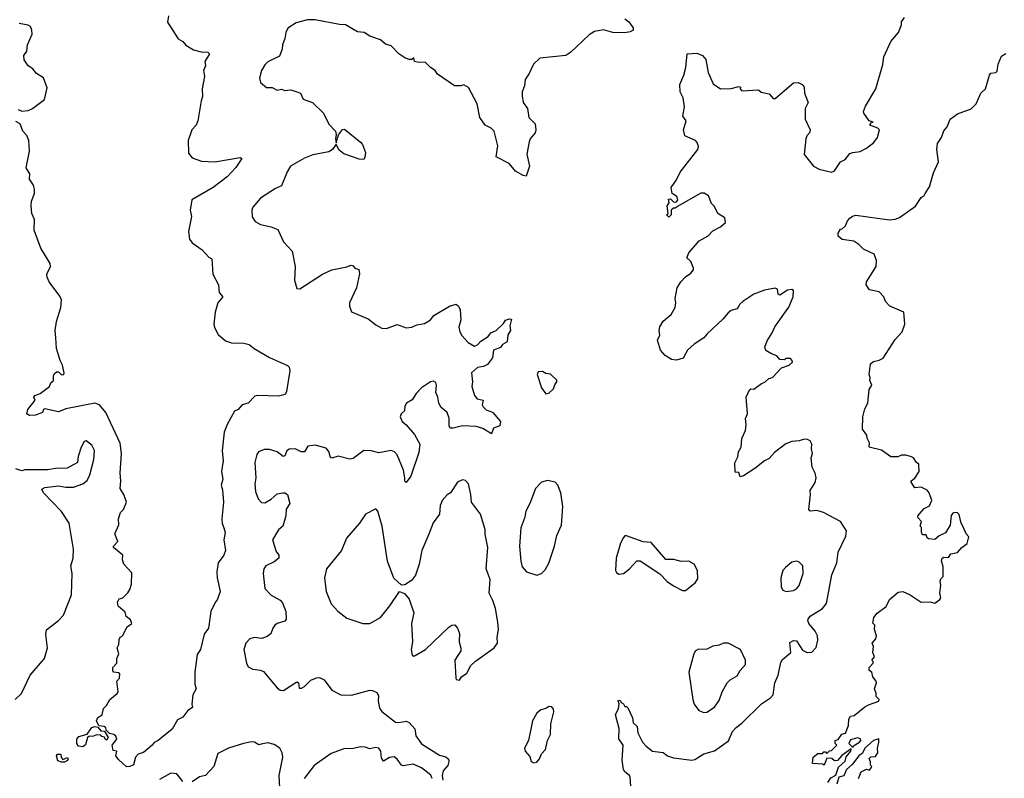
# Model space of a CAD drawing. Extents: x 1603745 to 1745082, y 385868 to 533966.
# Tile 416 of 646: x 1680010 to 1686493, y 471276 to 476270. Entities that reach past the tile are written whole.
import ezdxf

# ---------------------------------------------------------------- set-up
doc = ezdxf.new("R2010")
doc.units = 0

msp = doc.modelspace()

# ---------------------------------------------------------------- linework, layer by layer
at = {"layer": '0CON20XD'}
for points in [[(1679999.3, 475679.3), (1680025, 475667.5), (1680065, 475671.1), (1680095, 475685.6), (1680174.6, 475745.4), (1680192.1, 475822.1), (1680166.8, 475886.8), (1680120.6, 475915), (1680097.2, 475947.2), (1680066.7, 475966.7), (1680038.6, 476005), (1680038, 476035), (1680056.5, 476063.5), (1680061.1, 476105), (1680091.8, 476175), (1680091.1, 476201.1), (1680081.2, 476225), (1680065, 476234.2), (1680006.1, 476243.9)], [(1680990, 476295), (1680984.1, 476254.1), (1681054.1, 476144.1), (1681083.3, 476125), (1681105, 476101.2), (1681155, 476071.2), (1681205, 476058), (1681250, 476055), (1681260, 476045), (1681230, 475995), (1681233.8, 475965), (1681221.2, 475935), (1681228, 475895), (1681212, 475815), (1681214.2, 475765), (1681204, 475735), (1681184.2, 475605), (1681173.1, 475575), (1681143.1, 475545), (1681119.2, 475475), (1681122, 475392), (1681145, 475361.2), (1681208.3, 475338.3), (1681295, 475334.4), (1681462.5, 475362.5), (1681472.5, 475355), (1681434.3, 475295.7), (1681376.2, 475235), (1681285, 475166), (1681143.8, 475085), (1681133, 475017), (1681140.6, 474975), (1681122.5, 474875), (1681129.2, 474825), (1681145, 474802), (1681211.2, 474755), (1681255, 474706.7), (1681276.2, 474695), (1681280.8, 474595), (1681318.8, 474525), (1681324, 474475), (1681346.7, 474445), (1681314, 474405), (1681297.1, 474345), (1681288, 474265), (1681292.7, 474242.7), (1681317.7, 474197.7), (1681365.8, 474155.8), (1681405, 474142.9), (1681485, 474140.6), (1681521.7, 474131.7), (1681555, 474104.4), (1681655, 474045.8), (1681774.1, 473994.1), (1681785, 473982.5), (1681788.5, 473958.5), (1681767.6, 473822.4), (1681757.4, 473802.6), (1681715, 473792.5), (1681575, 473796), (1681558.8, 473791.2), (1681514.1, 473745.9), (1681475.8, 473734.2), (1681448.8, 473705), (1681425, 473692), (1681375.8, 473605), (1681357.1, 473555), (1681342.9, 473435), (1681349.4, 473365), (1681339.2, 473295), (1681348, 473245), (1681337.1, 473205), (1681345.5, 473175), (1681351.2, 473095), (1681341.8, 472985), (1681343.5, 472953.5), (1681355.3, 472925.3)], [(1683365, 475914.4), (1683339.2, 475875), (1683333.8, 475835), (1683317.9, 475795), (1683317.8, 475767.8), (1683325.6, 475725), (1683353.1, 475685), (1683361.9, 475625), (1683404, 475585), (1683408.8, 475545), (1683403.8, 475525), (1683370.8, 475485), (1683364.5, 475465.5), (1683350.4, 475385), (1683366.9, 475305), (1683345, 475240), (1683325, 475243.8), (1683275, 475272), (1683232.4, 475322.4), (1683146.4, 475366.4), (1683158.3, 475438.3), (1683134.3, 475535), (1683115.3, 475555.3), (1683074.2, 475575), (1683040, 475625), (1683021.4, 475715), (1682965, 475822.5), (1682935, 475840), (1682915, 475833.3), (1682872.5, 475835), (1682760.3, 475910.3), (1682745, 475936), (1682715, 475954), (1682679.5, 475989.5), (1682635, 475987.5), (1682610, 475995), (1682605, 476017.5), (1682591.7, 476008.3), (1682575, 476007.5), (1682545, 476018), (1682507.5, 476045), (1682455, 476098), (1682418.3, 476108.3), (1682385, 476136.7), (1682315, 476162), (1682277.5, 476185), (1682235, 476190), (1682155, 476235.8), (1682115, 476238), (1681955, 476269.2), (1681905, 476268.6), (1681831.3, 476248.7), (1681775.7, 476214.3), (1681762, 476185), (1681755.8, 476145), (1681740.8, 476105), (1681738.8, 476075), (1681720.7, 476029.3), (1681645, 475991.2), (1681625, 475973.3), (1681601.4, 475935), (1681589.2, 475885), (1681595, 475856.7), (1681635, 475822.5), (1681673, 475823), (1681705, 475806.7), (1681735, 475812.5), (1681755, 475803.3), (1681795, 475808.8), (1681835, 475793.8), (1681860, 475785), (1681877, 475747), (1681937.5, 475725), (1682010, 475655), (1682045, 475581.2), (1682089.2, 475535), (1682094, 475515), (1682088.8, 475485), (1682095, 475460), (1682108.8, 475511.2), (1682135, 475546), (1682149.5, 475549.5), (1682255, 475463.3), (1682267.3, 475447.3), (1682286.7, 475395), (1682282.5, 475365), (1682275, 475350), (1682245, 475352), (1682145, 475386.9), (1682112.4, 475412.4), (1682095, 475450), (1682069.5, 475415), (1682045, 475398.9), (1681940.9, 475379.1), (1681885, 475358.6), (1681793.6, 475306.4), (1681771.6, 475268.4), (1681734.4, 475175.6), (1681695, 475157.5), (1681596.7, 475095), (1681544.3, 475035.7), (1681538.8, 475015), (1681541.7, 474971.7), (1681560.5, 474940.5), (1681595, 474921.2), (1681665, 474906), (1681708.8, 474888.8), (1681748, 474808), (1681803.3, 474745), (1681823.8, 474645), (1681820, 474555), (1681835, 474500), (1681855, 474497.5), (1682005, 474594), (1682065, 474622.5), (1682165, 474642), (1682193, 474653), (1682205, 474650), (1682217.5, 474635), (1682242.5, 474625), (1682247.3, 474597.3), (1682227.5, 474505), (1682181.2, 474405), (1682181.2, 474385), (1682195, 474347.5), (1682305, 474300), (1682355, 474261.2), (1682395, 474240), (1682425, 474236.2), (1682495, 474264.3), (1682555, 474242), (1682593.1, 474246.9), (1682625, 474260.8), (1682675, 474270.8), (1682715.6, 474294.4), (1682737.7, 474322.3), (1682840, 474385), (1682885, 474396.2), (1682900, 474385), (1682910.7, 474360.7), (1682914, 474295), (1682902.5, 474245), (1682908, 474215), (1682920.9, 474190.9), (1682963.8, 474145), (1683005, 474121.2), (1683025, 474128.8), (1683047, 474153), (1683093.8, 474185), (1683112.5, 474207.5), (1683146.7, 474225), (1683195, 474270), (1683208.3, 474291.7), (1683235, 474300), (1683247.5, 474297.5), (1683238, 474255), (1683240.8, 474225), (1683224.4, 474195), (1683220.7, 474149.3), (1683188.6, 474131.4), (1683175, 474112.5), (1683128.8, 474095), (1683122.7, 474045), (1683089.3, 474000.7), (1683065, 473987.3), (1683025, 473981.4), (1682986, 473945), (1682991.2, 473885), (1682986.7, 473855), (1683004, 473795), (1683023.3, 473775), (1683061.2, 473765), (1683055.7, 473735), (1683061.3, 473721.3), (1683081.3, 473701.3), (1683105, 473692), (1683126.2, 473685), (1683176, 473625), (1683172.5, 473597.5), (1683128.8, 473581.2), (1683115.8, 473544.2), (1683058.9, 473578.9), (1683015, 473591.9), (1682925, 473597.1), (1682865, 473580), (1682845, 473580), (1682837.5, 473597.5), (1682837.6, 473647.6), (1682824.5, 473684.5), (1682785, 473717.5), (1682769.2, 473745), (1682763.8, 473785), (1682750.3, 473815), (1682755.4, 473865), (1682751.2, 473881.2), (1682735, 473890.5), (1682715, 473886.2), (1682655, 473846.9), (1682620.1, 473809.9), (1682595, 473767.5), (1682557.1, 473745), (1682547.1, 473725), (1682543.8, 473695), (1682522.5, 473675), (1682516, 473655), (1682528, 473625), (1682555, 473602.9), (1682610, 473540), (1682645.7, 473475), (1682638.3, 473421.7), (1682585.4, 473264.6), (1682555, 473223.8), (1682545, 473232.5), (1682545.8, 473255), (1682538.2, 473305), (1682494.7, 473404.7), (1682478.6, 473425), (1682455, 473434.5), (1682375, 473417.8), (1682325, 473430.8), (1682275, 473434.3), (1682205, 473382), (1682185, 473377.1), (1682106.6, 473396.6), (1682065, 473384.4), (1682057, 473387), (1682046.4, 473426.4), (1682028.8, 473448.8), (1681955, 473468.8), (1681908, 473462), (1681885, 473424.3), (1681864.5, 473424.5), (1681825, 473445.8), (1681785, 473442.5), (1681769.1, 473430.9), (1681755, 473398), (1681745, 473394.4), (1681705, 473425.8), (1681655, 473440), (1681619.3, 473440.7), (1681583.3, 473425), (1681572, 473408), (1681558.6, 473355), (1681564.5, 473255), (1681557.8, 473215), (1681562.9, 473165), (1681579.4, 473115), (1681601.4, 473091.4), (1681625, 473088.6), (1681665, 473112.9), (1681705, 473149.2), (1681743.8, 473156.2), (1681755.9, 473155.9), (1681774.2, 473144.2), (1681788, 473085), (1681765, 473047.5), (1681762.2, 473005), (1681742.9, 472937.1), (1681715, 472912), (1681675.7, 472845), (1681699.1, 472769.1), (1681715.6, 472745), (1681715.7, 472725), (1681685, 472701.4), (1681631.2, 472675), (1681617.5, 472655), (1681613.1, 472625), (1681624.4, 472525), (1681665, 472481.9), (1681725, 472448.6), (1681741.4, 472431.4), (1681761.9, 472375), (1681765.6, 472324.4), (1681755, 472310), (1681705, 472296), (1681690, 472285), (1681676, 472265), (1681663.1, 472226.9), (1681639.5, 472210.5), (1681605, 472197.1), (1681555, 472204), (1681525, 472194.2), (1681499.4, 472165), (1681486.9, 472125), (1681502.5, 472035), (1681515, 472011.2), (1681545, 471994.2), (1681595, 471989.2), (1681615, 471980), (1681705, 471872.2), (1681725, 471855.6), (1681746.7, 471855), (1681835, 471911.2), (1681845.8, 471905.8), (1681850, 471870), (1681865, 471868.8), (1681885, 471880), (1681927.5, 471922.5), (1681965, 471938.1), (1681985, 471939.4), (1682014.2, 471925), (1682065, 471856.2), (1682125, 471826), (1682195, 471824.3), (1682315.7, 471855.7), (1682334.2, 471854.2), (1682360.7, 471840.7), (1682372, 471822), (1682370, 471785), (1682378.3, 471738.3), (1682395, 471715.8), (1682485, 471645.7), (1682506.8, 471643.2), (1682555, 471653.3), (1682573.6, 471643.6), (1682612.3, 471602.3), (1682617.5, 471555), (1682655, 471503.8), (1682775, 471428), (1682815, 471417.5), (1682833.3, 471403.3), (1682836.2, 471386.2), (1682828.7, 471361.3), (1682798.8, 471325), (1682791.2, 471295), (1682796.2, 471265)], [(1683995, 476276), (1684021.1, 476255), (1684049.4, 476215), (1684048.9, 476201.1), (1684030.5, 476189.5), (1683995, 476182.2), (1683915, 476185.4), (1683855, 476203.5), (1683795, 476192.2), (1683760.6, 476169.4), (1683640, 476055), (1683605.5, 476034.5), (1683435, 476016.2), (1683393.4, 475976.6), (1683365, 475914.4)], [(1684033.8, 471225), (1684028.8, 471285), (1684026.2, 471295), (1683995, 471319.2), (1683985.6, 471335), (1683976.5, 471395), (1683982.5, 471495), (1683955.9, 471535.9), (1683957.1, 471605), (1683934, 471695), (1683953.8, 471735), (1683957.5, 471767.5), (1683950, 471785), (1683955, 471790), (1683966.4, 471786.4), (1683970, 471775), (1683986.4, 471766.4), (1683995, 471750), (1684005, 471750), (1684015, 471740), (1684044.2, 471675), (1684050.5, 471640.5), (1684075, 471617.5), (1684079.2, 471575), (1684110.8, 471515), (1684135, 471488.8), (1684176.7, 471455), (1684247.4, 471447.4), (1684275, 471424), (1684315, 471410.6), (1684435, 471396), (1684455, 471400.8), (1684515, 471438.1), (1684585, 471457.8), (1684677.5, 471522.5), (1684704.2, 471585), (1684728.6, 471611.4), (1684765, 471640), (1684894, 471766), (1684953.8, 471806.2), (1684970.8, 471825), (1684983.1, 471905), (1685003.1, 471955), (1685022.2, 472037.8), (1685032.5, 472057.5), (1685087.5, 472105), (1685080, 472170), (1685105, 472184), (1685125, 472180.8), (1685165, 472120), (1685194.1, 472104.1), (1685225, 472107.1), (1685255, 472137.5), (1685265.5, 472185), (1685263.3, 472215), (1685248.6, 472245), (1685206, 472295), (1685198.8, 472315), (1685201.2, 472325), (1685215.9, 472344.1), (1685295, 472394), (1685323, 472427), (1685357.5, 472615), (1685389.6, 472695), (1685398.9, 472765), (1685449.9, 472870.1), (1685453.1, 472905), (1685415, 472966.9), (1685302.5, 473025), (1685258.3, 473038.3), (1685214.3, 473034.3), (1685206.2, 473045), (1685218, 473145), (1685215, 473170), (1685247.6, 473222.4), (1685254, 473255), (1685248.8, 473285), (1685228, 473325), (1685222, 473385), (1685231.2, 473415), (1685223.3, 473445), (1685226.4, 473476.4), (1685215, 473497.5), (1685197, 473507), (1685175, 473508), (1685143.1, 473496.9), (1685095, 473492.5), (1685055, 473478.6), (1684979.7, 473420.3), (1684945, 473380.8), (1684913.8, 473365), (1684850, 473315), (1684775, 473267.5), (1684755, 473260), (1684745, 473290), (1684721.7, 473291.7), (1684718, 473352), (1684738, 473392), (1684742.9, 473425), (1684761.2, 473455), (1684765, 473512.5), (1684790, 473565), (1684794, 473605), (1684790, 473645), (1684801.2, 473675), (1684800, 473705), (1684793.8, 473785), (1684815, 473832.5), (1684825, 473840), (1684845, 473837.5), (1684893.9, 473876.1), (1684915.8, 473884.2), (1684943, 473907), (1684967.5, 473915), (1685025, 473977.5), (1685077.5, 473995), (1685097.5, 474015), (1685097, 474027), (1685085, 474040), (1685055, 474040), (1685045, 474030), (1685015, 474033.3), (1684996.1, 474056.1), (1684959.3, 474069.3), (1684922, 474092), (1684916, 474115), (1684930.8, 474155), (1684965, 474208.8), (1684981.4, 474248.6), (1685075, 474376.7), (1685104, 474445), (1685106.1, 474486.1), (1685093.6, 474493.6), (1685065, 474490), (1685015, 474456), (1685003.2, 474463.2), (1684998.8, 474495), (1684985, 474502), (1684915, 474489.2), (1684845, 474462), (1684771.2, 474415), (1684752.7, 474397.3), (1684734.2, 474365.8), (1684695, 474356), (1684675, 474341.2), (1684640.9, 474299.1), (1684537.1, 474202.9), (1684514.3, 474175.7), (1684451.2, 474135), (1684406.2, 474095), (1684378.9, 474041.1), (1684335, 474028), (1684302.7, 474032.7), (1684259.2, 474059.2), (1684230, 474095), (1684210.7, 474160.7), (1684226.1, 474193.9), (1684221.2, 474225), (1684225, 474247.5), (1684246.7, 474285), (1684300.5, 474329.5), (1684325.5, 474374.5), (1684330, 474405), (1684326.2, 474435), (1684340, 474505), (1684362.5, 474545), (1684395, 474577.5), (1684429.3, 474600.7), (1684447, 474623), (1684447.5, 474635), (1684428.3, 474678.3), (1684403, 474703), (1684416.7, 474735), (1684485, 474813.3), (1684543.6, 474846.4), (1684575, 474880), (1684625, 474906.7), (1684657.5, 474935), (1684652.5, 474965), (1684607.5, 474995), (1684585, 475040), (1684565, 475060), (1684545, 475110), (1684517.5, 475127.5), (1684495, 475127.5), (1684353, 475047), (1684325, 475030), (1684315, 475030), (1684300, 475015), (1684300, 474985), (1684285, 474970), (1684270, 474985), (1684280, 474995), (1684272.5, 475045), (1684287.5, 475065), (1684282.5, 475087.5), (1684295, 475090), (1684315, 475070), (1684325, 475067.5), (1684335, 475070), (1684342.5, 475085), (1684337.5, 475105), (1684306.4, 475126.4), (1684298.8, 475165), (1684334.3, 475215), (1684358.1, 475265), (1684474.2, 475415), (1684479.2, 475435), (1684471.2, 475461.2), (1684460, 475475), (1684390, 475505), (1684381.2, 475545), (1684398, 475605), (1684377.5, 475635), (1684387.5, 475695), (1684378.2, 475755), (1684358.8, 475795), (1684357, 475843), (1684383.3, 475905), (1684396.4, 475955), (1684404.1, 476045.9), (1684469.5, 476049.5), (1684505, 476033.8), (1684526.9, 476006.9), (1684542.6, 475922.6), (1684577.2, 475847.2), (1684624.4, 475814.4), (1684695, 475817.1), (1684745, 475830), (1684756.1, 475826.1), (1684753.6, 475813.6), (1684765, 475801.2), (1684875, 475807.5), (1684893, 475793), (1684945, 475782.5), (1684971.2, 475751.2), (1684985, 475750), (1685105, 475853.8), (1685135, 475856.2), (1685163, 475843), (1685176, 475825), (1685178, 475785), (1685202, 475725), (1685182.5, 475685), (1685181.4, 475615), (1685215.6, 475544.4), (1685211.4, 475525), (1685193.1, 475505), (1685185.6, 475485), (1685175, 475382.5), (1685236.7, 475305), (1685275, 475286), (1685355, 475265.7), (1685375, 475275.7), (1685415, 475333.8), (1685445, 475350), (1685475, 475388), (1685495, 475396.2), (1685545, 475402.5), (1685585, 475424), (1685635, 475462), (1685658, 475495), (1685672, 475545), (1685661.2, 475555), (1685606.7, 475575), (1685615, 475590), (1685630, 475595), (1685603, 475603), (1685568.8, 475655), (1685566.2, 475665), (1685579.2, 475700.8), (1685646.5, 475813.5), (1685692.5, 475975), (1685698.8, 476025), (1685746.7, 476125), (1685795.7, 476184.3), (1685816, 476235), (1685816, 476255), (1685835.6, 476285)], [(1685330.4, 471249.6), (1685350.9, 471279.1), (1685383.4, 471296.6), (1685401.3, 471348.7), (1685445, 471388.6), (1685452.7, 471417.3), (1685482.5, 471455), (1685485, 471470), (1685424.1, 471425.9), (1685395, 471393.3), (1685375, 471392.5), (1685357, 471407), (1685325, 471410), (1685307.5, 471362.5), (1685295, 471370), (1685230, 471375), (1685233.8, 471415), (1685265, 471440), (1685295, 471440), (1685305, 471450), (1685315, 471450), (1685325, 471440), (1685341.7, 471458.3), (1685355, 471460), (1685368.3, 471471.7), (1685390, 471495), (1685380, 471505), (1685380, 471525), (1685398.3, 471531.7), (1685423.9, 471566.1), (1685446.7, 471573.3), (1685466.4, 471623.6), (1685470, 471665), (1685480, 471685), (1685505, 471690), (1685575, 471747.5), (1685599.3, 471760.7), (1685667.5, 471785), (1685670, 471795), (1685650, 471815), (1685650, 471835), (1685637.5, 471865), (1685652.5, 471905), (1685650, 471915), (1685626.7, 471945), (1685620, 471975), (1685602.5, 471985), (1685602.5, 472005), (1685630, 472035), (1685630, 472045), (1685620, 472055), (1685637.5, 472075), (1685627.5, 472105), (1685632.5, 472145), (1685622.5, 472165), (1685647.5, 472195), (1685652.5, 472215), (1685637.5, 472255), (1685640, 472285), (1685628.3, 472298.3), (1685633.3, 472335), (1685656.1, 472363.9), (1685715, 472407.5), (1685737, 472453), (1685795, 472502.5), (1685825, 472506.7), (1685873.6, 472483.6), (1685945, 472436.7), (1686005, 472438.8), (1686035, 472430), (1686067.7, 472452.3), (1686076.2, 472465), (1686067.7, 472497.7), (1686076.2, 472545), (1686070, 472575), (1686075, 472590), (1686090, 472605), (1686090.7, 472670.7), (1686080, 472705), (1686083.8, 472725), (1686095, 472732.5), (1686125, 472730), (1686140, 472755), (1686185, 472763.3), (1686213.6, 472796.4), (1686248.8, 472821.2), (1686260, 472865), (1686241.2, 472885), (1686220, 472935), (1686208.8, 472955), (1686195, 473012.5), (1686185, 473023.3), (1686165, 473026.7), (1686155, 473022.5), (1686144.1, 473005.9), (1686137, 472943), (1686105, 472892.5), (1686065, 472872.5), (1686035, 472847.5), (1685995, 472852.5), (1685985, 472860), (1685978.3, 472878.3), (1685955, 472880), (1685947, 472897), (1685947, 472927), (1685940, 472935), (1685947, 472967), (1685923, 472993), (1685923.3, 473005), (1685965, 473052.5), (1685999.5, 473070.5), (1686016.7, 473105), (1685998, 473155), (1685985, 473173.3), (1685945, 473192.5), (1685905, 473187.5), (1685880, 473225), (1685880, 473235), (1685905, 473252.5), (1685933.3, 473295), (1685930, 473345), (1685914.2, 473354.2), (1685896, 473386), (1685882.3, 473392.3), (1685845, 473403.8), (1685817, 473403), (1685793, 473393), (1685745, 473393.3), (1685685, 473436), (1685603.8, 473455), (1685606.2, 473485), (1685590, 473515), (1685588.8, 473535), (1685558.8, 473575), (1685562.5, 473655), (1685575, 473707.5), (1685593.8, 473745), (1685604, 473836), (1685620, 473865), (1685607.5, 473895), (1685610, 473915), (1685602.5, 473935), (1685611.2, 474005), (1685631.2, 474018.8), (1685668.3, 474028.3), (1685695, 474042.5), (1685774.4, 474165.6), (1685820, 474215), (1685839.2, 474265), (1685832.5, 474345), (1685740, 474385), (1685710, 474415), (1685700, 474445), (1685669.5, 474479.5), (1685605, 474492.5), (1685583.9, 474523.9), (1685586.2, 474545), (1685650, 474645), (1685651.2, 474685), (1685636.4, 474726.4), (1685565, 474760), (1685535, 474790), (1685501.7, 474811.7), (1685425, 474823.3), (1685400, 474845), (1685400, 474865), (1685415, 474890), (1685425, 474892.5), (1685446.4, 474913.6), (1685460, 474945), (1685477, 474963), (1685493, 474977), (1685515, 474983.3), (1685737.7, 474952.3), (1685775, 474956), (1685802.7, 474967.3), (1685907.7, 475042.3), (1685945, 475100), (1685965, 475112.5), (1685971.2, 475125), (1686000.3, 475169.7), (1686027.7, 475262.3), (1686058.8, 475335), (1686048, 475415), (1686054.2, 475455.8), (1686080, 475495), (1686095, 475537.5), (1686117.5, 475565), (1686137.5, 475615), (1686185, 475650), (1686275, 475682.5), (1686307.5, 475715), (1686338.8, 475785), (1686370, 475815), (1686396.7, 475905), (1686405, 475916.7), (1686437, 475923), (1686445, 475930), (1686453.6, 475976.4), (1686475, 476030), (1686503, 476047)], [(1681355.3, 472925.3), (1681363.8, 472895), (1681354.2, 472845), (1681365.7, 472775), (1681354.2, 472745), (1681317.1, 472695), (1681308.1, 472635), (1681310, 472595), (1681331.2, 472505), (1681313.3, 472455), (1681296.4, 472433.6), (1681268.8, 472375), (1681254, 472265), (1681225.7, 472224.3), (1681200.8, 472125), (1681178.8, 472091.2), (1681164, 471975), (1681163.3, 471895), (1681172, 471865), (1681150, 471825), (1681143.3, 471765), (1681147, 471743), (1681118.3, 471721.7), (1681085, 471678), (1681048.8, 471661.2), (1681015, 471600.8), (1680922.5, 471525), (1680895, 471512.5), (1680883.3, 471495), (1680825, 471446.7), (1680790, 471435), (1680773.3, 471415), (1680758.8, 471365), (1680735, 471353.3), (1680713, 471353), (1680660.7, 471400.7), (1680642.5, 471425), (1680650, 471455), (1680625, 471460), (1680620, 471495), (1680650, 471535), (1680643.6, 471553.6), (1680630, 471565), (1680600.7, 471570.7), (1680581.7, 471591.7), (1680578.3, 471608.3), (1680567, 471617), (1680531.7, 471621.7), (1680516.7, 471655), (1680525, 471676.7), (1680552.5, 471695), (1680562.5, 471735), (1680582.5, 471755), (1680603.9, 471796.1), (1680652.5, 471835), (1680657.5, 471845), (1680650, 471915), (1680667.5, 471935), (1680670, 471965), (1680661.7, 471971.7), (1680630, 471975), (1680623, 471983), (1680622.5, 472005), (1680650, 472035), (1680650, 472065), (1680663.3, 472095), (1680652.5, 472135), (1680663, 472157), (1680665, 472190), (1680672.5, 472205), (1680687.5, 472215), (1680717, 472273), (1680747.5, 472295), (1680739.3, 472319.3), (1680711.7, 472341.7), (1680705, 472370), (1680659.3, 472409.3), (1680653.3, 472435), (1680665, 472457.5), (1680690, 472465), (1680723, 472497), (1680735, 472520), (1680746.1, 472553.9), (1680749.3, 472629.3), (1680696.7, 472685), (1680687.5, 472715), (1680690, 472745), (1680627.5, 472795), (1680627.5, 472805), (1680656.7, 472835), (1680636.7, 472885), (1680662.5, 472945), (1680660, 472985), (1680673.3, 473025), (1680693.6, 473046.4), (1680713.8, 473095), (1680696.7, 473145), (1680672, 473185), (1680676, 473235), (1680670.8, 473285), (1680680, 473415), (1680672.8, 473482.8), (1680578.1, 473685), (1680535.4, 473735.4), (1680505, 473745.6), (1680315, 473707.5), (1680265, 473689.2), (1680175, 473708.8), (1680167.5, 473705), (1680160, 473685), (1680115, 473665.7), (1680074.2, 473664.2), (1680057.5, 473675), (1680063.3, 473705), (1680112.5, 473765), (1680103.8, 473785), (1680110, 473795), (1680145, 473810), (1680207.5, 473855), (1680215, 473880), (1680232.5, 473895), (1680232.5, 473925), (1680240, 473940), (1680255, 473952.5), (1680265, 473952.5), (1680285, 473931.2), (1680300, 473935), (1680303.3, 473945), (1680291.2, 473995), (1680275.9, 474025.9), (1680252.5, 474105), (1680247.1, 474175), (1680244.2, 474225), (1680253, 474283), (1680281.8, 474375), (1680285.4, 474425.4), (1680275, 474450), (1680205, 474543.8), (1680191.4, 474575), (1680189.2, 474595), (1680213.8, 474645), (1680211.2, 474665), (1680150, 474765), (1680106.2, 474885), (1680108, 474955), (1680090, 474995), (1680086, 475045), (1680088.8, 475075), (1680107.1, 475125), (1680108.6, 475155), (1680100.6, 475180.6), (1680075, 475220), (1680077.5, 475255), (1680052.5, 475295), (1680075.7, 475405), (1680070, 475475), (1680056.6, 475506.6), (1680030, 475535), (1680014.2, 475584.2), (1679985, 475600)], [(1683475, 473807.5), (1683495, 473812.5), (1683525, 473840), (1683533, 473867), (1683547.5, 473885), (1683546.1, 473896.1), (1683505, 473937.5), (1683475, 473940), (1683453, 473953), (1683425, 473952.5), (1683417.5, 473935), (1683446.7, 473846.7), (1683475, 473807.5)], [(1679981.1, 471795), (1680021.4, 471835), (1680079.4, 471955), (1680174.6, 472065.4), (1680193.5, 472135), (1680182.8, 472222.8), (1680185.7, 472254.3), (1680266.2, 472315), (1680299.1, 472350.9), (1680350.6, 472485), (1680355.5, 472625), (1680346.9, 472675), (1680362.1, 472725), (1680363.7, 472783.7), (1680335, 472956.7), (1680285, 473032.5), (1680168, 473155), (1680155, 473180), (1680175, 473191.2), (1680265, 473202.5), (1680315, 473192.9), (1680365, 473193.8), (1680425, 473213.8), (1680455, 473236.2), (1680472.9, 473275), (1680498.1, 473375), (1680502.9, 473435), (1680485, 473470), (1680447.3, 473497.3), (1680435, 473493.3), (1680414, 473455), (1680396, 473395), (1680391.2, 473355), (1680322.3, 473317.7), (1680246.4, 473316.4), (1680195, 473306), (1680045, 473307.5), (1680025, 473300), (1679985, 473313.8)], [(1682905, 471922.5), (1682920, 471945), (1682955, 471967.5), (1682980.3, 472019.7), (1683011.7, 472048.3), (1683134.2, 472135), (1683156.2, 472165), (1683153.8, 472205), (1683162, 472255), (1683157.5, 472305), (1683142, 472395), (1683125, 472447.5), (1683101.2, 472495), (1683107.5, 472585), (1683082.5, 472655), (1683092, 472795), (1683074.2, 472884.2), (1683074.2, 472915), (1683044.3, 473014.3), (1682985.8, 473095), (1682981.4, 473145), (1682964.3, 473214.3), (1682945, 473236.2), (1682925, 473240), (1682893.8, 473225), (1682846.2, 473155), (1682825, 473141.2), (1682792.5, 473105), (1682778.3, 473071.7), (1682774.3, 473015), (1682732.6, 472957.4), (1682704.2, 472884.2), (1682658.6, 472775), (1682641.4, 472685), (1682617.1, 472612.9), (1682590.7, 472579.3), (1682545, 472548.8), (1682525, 472546.7), (1682473.4, 472593.4), (1682431.9, 472705), (1682396.4, 472935), (1682368, 473035), (1682355, 473050), (1682286.2, 473015), (1682247.1, 472955), (1682162.4, 472857.6), (1682128.9, 472775), (1682030, 472655), (1682017.1, 472595), (1682027.1, 472505), (1682061.4, 472425), (1682105, 472377.5), (1682165, 472331.2), (1682270, 472295), (1682315, 472296.2), (1682385.9, 472334.1), (1682448.3, 472411.7), (1682510, 472505), (1682543.6, 472493.6), (1682573.8, 472455), (1682605.6, 472365.6), (1682590.8, 472295), (1682597.1, 472175), (1682588.6, 472125), (1682595, 472087.5), (1682605, 472081.2), (1682615, 472084), (1682681.2, 472125), (1682835, 472272), (1682855, 472283.8), (1682876.1, 472286.1), (1682893.3, 472265), (1682905, 472230), (1682903.8, 472175), (1682913.9, 472133.9), (1682913.8, 472115), (1682876.2, 472055), (1682881.2, 471935), (1682885, 471927.5), (1682905, 471922.5)], [(1683415, 472613.8), (1683445.9, 472624.1), (1683470.5, 472649.5), (1683495, 472692.5), (1683532.5, 472805), (1683547.1, 472875), (1683578.3, 472941.7), (1683585.6, 473064.4), (1683573.8, 473155), (1683552.5, 473205), (1683536.2, 473225), (1683485, 473236.2), (1683445, 473226.7), (1683406.2, 473185), (1683369.2, 473085), (1683343.1, 473035), (1683335.6, 472995), (1683310, 472925), (1683302, 472805), (1683308.8, 472705), (1683317.7, 472667.7), (1683347.5, 472635), (1683415, 472613.8)], [(1684375, 472512.5), (1684395, 472513.3), (1684457.7, 472562.3), (1684475, 472590), (1684473.3, 472645), (1684450, 472685), (1684415, 472706.7), (1684366.4, 472703.6), (1684316.1, 472716.1), (1684265, 472716.7), (1684167.7, 472827.7), (1684115, 472832.9), (1684005, 472872.5), (1683995, 472872.5), (1683985, 472862.5), (1683965.9, 472824.1), (1683938.6, 472725), (1683933.3, 472645), (1683940.7, 472630.7), (1683955, 472620), (1683985.8, 472624.2), (1684025.5, 472654.5), (1684072.7, 472707.3), (1684095, 472707.5), (1684225, 472623.3), (1684272.3, 472572.3), (1684314.2, 472544.2), (1684375, 472512.5)], [(1685055.8, 472505.8), (1685105, 472513.3), (1685125, 472524.4), (1685141.5, 472545), (1685168.5, 472625), (1685165.7, 472675.7), (1685141.2, 472701.2), (1685125, 472706.2), (1685095, 472698), (1685052, 472665), (1685034, 472645), (1685020.8, 472595), (1685022.9, 472535), (1685034.5, 472514.5), (1685055.8, 472505.8)], [(1684515, 471709.2), (1684535, 471712.5), (1684584, 471745), (1684615, 471788), (1684634.7, 471845.3), (1684669.2, 471905), (1684688.8, 471925), (1684735, 471952), (1684754.4, 471985), (1684788.9, 472025), (1684790, 472055), (1684755.7, 472125), (1684675, 472165.6), (1684645, 472166.9), (1684615, 472152.2), (1684575, 472146.2), (1684535, 472126.2), (1684475, 472123.8), (1684460, 472115), (1684448, 472095), (1684416, 471975), (1684441.4, 471795), (1684450.8, 471765), (1684481.7, 471721.7), (1684515, 471709.2)], [(1683395, 471377.5), (1683415, 471383.3), (1683433.3, 471405), (1683445, 471436.7), (1683473.3, 471466.7), (1683486, 471525), (1683505.8, 471565), (1683507.5, 471635), (1683527.8, 471715), (1683525, 471732.5), (1683515, 471746.2), (1683495, 471748.8), (1683474.3, 471735.7), (1683441.9, 471728.1), (1683415.6, 471704.4), (1683385.9, 471654.1), (1683361.2, 471525), (1683334.2, 471475), (1683338.8, 471455), (1683369.5, 471419.5), (1683377, 471387), (1683395, 471377.5)], [(1680425, 471483.3), (1680397, 471487), (1680387.5, 471505), (1680387.5, 471535), (1680399.3, 471550.7), (1680455, 471567.5), (1680485, 471610), (1680505, 471616.7), (1680525, 471612.5), (1680545, 471590), (1680567.5, 471587.5), (1680592.5, 471545), (1680585, 471527.5), (1680573.6, 471533.6), (1680568.3, 471548.3), (1680551.7, 471551.7), (1680545, 471560), (1680515, 471562.5), (1680496.4, 471553.6), (1680465, 471552.5), (1680457.5, 471545), (1680443.6, 471496.4), (1680425, 471483.3)], [(1681723.4, 471213.4), (1681718.2, 471295), (1681743.3, 471415), (1681738.1, 471445), (1681722, 471475), (1681685, 471499.4), (1681645, 471510.5), (1681599.6, 471500.4), (1681585, 471497.5), (1681555.4, 471515.4), (1681536.4, 471516.4), (1681483.6, 471506.4), (1681384.5, 471475.5), (1681315, 471438.8), (1681288.9, 471355), (1681233.3, 471295), (1681195, 471287.1), (1681145, 471254.3)], [(1685532.5, 471275), (1685551.7, 471318.3), (1685585, 471337.5), (1685605, 471330), (1685617.5, 471345), (1685620, 471355), (1685613, 471363), (1685612.5, 471385), (1685603.6, 471406.4), (1685615, 471417.5), (1685645, 471420), (1685660, 471445), (1685657.5, 471475), (1685667.5, 471515), (1685666.4, 471536.4), (1685631.2, 471525), (1685575, 471475.8), (1685559.1, 471440.9), (1685535, 471424), (1685492.4, 471367.6), (1685455, 471334.3), (1685437, 471293), (1685403.8, 471285), (1685391.2, 471238.8)], [(1685495, 471480), (1685500, 471490), (1685540, 471515), (1685548, 471525), (1685546.4, 471536.4), (1685527, 471543), (1685480, 471530), (1685470, 471505), (1685495, 471480)], [(1682725.8, 471275), (1682717, 471297), (1682656.1, 471346.1), (1682600.6, 471370.6), (1682535, 471359.1), (1682525, 471362.2), (1682495, 471402.2), (1682475, 471418.6), (1682445, 471414.2), (1682405, 471388.8), (1682392.1, 471412.1), (1682387.8, 471455), (1682374.6, 471474.6), (1682355, 471478.2), (1682315, 471470), (1682285, 471481.5), (1682256.9, 471483.1), (1682205, 471473.1), (1682145, 471470.9), (1682060.3, 471439.7), (1681949.1, 471360.9), (1681884.3, 471275.7)], [(1680305, 471382.5), (1680285, 471382.5), (1680261.7, 471391.7), (1680252.5, 471425), (1680260, 471435), (1680280, 471435), (1680283, 471413), (1680295, 471400), (1680325, 471412.5), (1680330, 471405), (1680326, 471394), (1680305, 471382.5)], [(1681084.5, 471254.5), (1681045.5, 471305.5), (1681005, 471310), (1680930.7, 471269.3)]]:
    msp.add_lwpolyline(points, dxfattribs=at)

doc.saveas('drawing.dxf')
